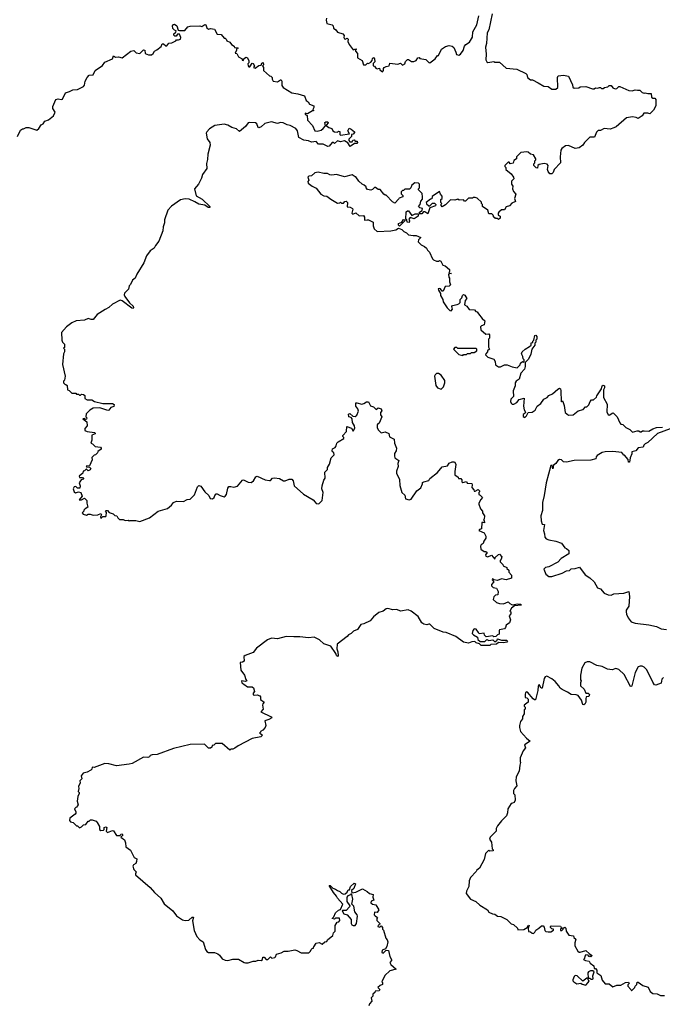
# Model space of a CAD drawing. Extents: x 2494106 to 2685573, y 758056 to 915185.
# Tile 323 of 507: x 2595668 to 2602294, y 878982 to 889129. Entities that reach past the tile are written whole.
import ezdxf

# ---------------------------------------------------------------- set-up
doc = ezdxf.new("R2010")
doc.units = 0

msp = doc.modelspace()

# ---------------------------------------------------------------- linework, layer by layer
at = {"layer": '0CON05XD'}
for points in [[(2598830, 889145), (2598828, 889125), (2598835, 889090), (2598890, 889075), (2598900, 889065), (2598902, 889042), (2598926, 889026), (2598945, 889000), (2598998, 888985), (2599012, 888965), (2599010, 888945), (2599015, 888932), (2599025, 888930), (2599045, 888940), (2599055, 888930), (2599050, 888905), (2599064, 888874), (2599105, 888820), (2599135, 888830), (2599140, 888825), (2599130, 888815), (2599130, 888805), (2599152, 888782), (2599150, 888735), (2599198, 888708), (2599213, 888663), (2599237, 888663), (2599255, 888680), (2599265, 888678), (2599289, 888691), (2599302, 888708), (2599305, 888730), (2599315, 888740), (2599326, 888726), (2599330, 888695), (2599313, 888677), (2599313, 888653), (2599325, 888650), (2599338, 888628), (2599355, 888622), (2599378, 888628), (2599382, 888612), (2599408, 888592), (2599420, 888605), (2599418, 888625), (2599424, 888636), (2599445, 888648), (2599478, 888652), (2599485, 888680), (2599565, 888670), (2599595, 888680), (2599615, 888662), (2599640, 888675), (2599645, 888700), (2599665, 888718), (2599675, 888718), (2599708, 888698), (2599732, 888698), (2599755, 888710), (2599772, 888735), (2599785, 888740), (2599795, 888730), (2599855, 888718), (2599885, 888688), (2599897, 888683), (2599953, 888727), (2599975, 888760), (2599985, 888760), (2600016, 888824), (2600058, 888852), (2600095, 888863), (2600126, 888856), (2600143, 888843), (2600166, 888796), (2600171, 888771), (2600195, 888763), (2600212, 888775), (2600240, 888810), (2600254, 888856), (2600267, 888873), (2600305, 888898), (2600335, 888948), (2600341, 889005), (2600381, 889075), (2600402, 889168)], [(2600539, 889191), (2600504, 889025), (2600488, 888995), (2600479, 888885), (2600469, 888845), (2600478, 888775), (2600474, 888715), (2600483, 888695), (2600495, 888688), (2600555, 888700), (2600565, 888690), (2600615, 888690), (2600685, 888630), (2600795, 888618), (2600886, 888576), (2600898, 888565), (2600902, 888535), (2600935, 888510), (2600955, 888508), (2601015, 888480), (2601073, 888443), (2601115, 888440), (2601155, 888412), (2601196, 888414), (2601215, 888430), (2601213, 888535), (2601221, 888549), (2601275, 888558), (2601326, 888546), (2601367, 888457), (2601370, 888435), (2601385, 888422), (2601432, 888428), (2601445, 888438), (2601505, 888440), (2601575, 888418), (2601592, 888418), (2601605, 888428), (2601625, 888422), (2601645, 888430), (2601655, 888430), (2601665, 888420), (2601685, 888420), (2601698, 888432), (2601732, 888438), (2601745, 888450), (2601765, 888450), (2601785, 888428), (2601808, 888418), (2601825, 888420), (2601845, 888442), (2601855, 888442), (2601948, 888398), (2601983, 888397), (2602015, 888407), (2602037, 888403), (2602062, 888402), (2602085, 888380), (2602105, 888372), (2602115, 888377), (2602145, 888368), (2602178, 888368), (2602182, 888332), (2602195, 888320), (2602215, 888320), (2602227, 888307), (2602225, 888240), (2602202, 888198), (2602165, 888160), (2602145, 888167), (2602104, 888166), (2602085, 888140), (2602045, 888112), (2602025, 888122), (2601985, 888129), (2601925, 888118), (2601816, 888024), (2601795, 888014), (2601755, 888000), (2601695, 888008), (2601655, 887988), (2601633, 887987), (2601615, 887970), (2601593, 887917), (2601545, 887918), (2601492, 887865), (2601473, 887837), (2601435, 887808), (2601395, 887802), (2601325, 887833), (2601295, 887830), (2601257, 887803), (2601248, 887785), (2601239, 887715), (2601242, 887655), (2601180, 887585), (2601168, 887555), (2601155, 887542), (2601135, 887542), (2601117, 887565), (2601110, 887585), (2601118, 887625), (2601105, 887640), (2601075, 887647), (2601023, 887637), (2601010, 887625), (2601005, 887600), (2600992, 887602), (2600970, 887625), (2600970, 887645), (2600980, 887655), (2600980, 887675), (2600990, 887685), (2600990, 887695), (2600966, 887736), (2600933, 887743), (2600910, 887765), (2600895, 887768), (2600835, 887760), (2600810, 887735), (2600790, 887715), (2600790, 887695), (2600762, 887678), (2600755, 887650), (2600725, 887642), (2600715, 887660), (2600705, 887660), (2600670, 887625), (2600670, 887615), (2600680, 887605), (2600680, 887585), (2600735, 887542), (2600760, 887505), (2600762, 887488), (2600740, 887465), (2600740, 887435), (2600752, 887415), (2600750, 887385), (2600758, 887358), (2600782, 887332), (2600770, 887285), (2600780, 887255), (2600742, 887238), (2600718, 887212), (2600685, 887200), (2600665, 887170), (2600635, 887170), (2600608, 887145), (2600600, 887135), (2600600, 887115), (2600620, 887105), (2600620, 887085), (2600605, 887070), (2600595, 887080), (2600575, 887080), (2600565, 887090), (2600555, 887090), (2600550, 887115), (2600537, 887127), (2600505, 887130), (2600496, 887166), (2600440, 887205), (2600440, 887225), (2600430, 887235), (2600428, 887248), (2600385, 887290), (2600365, 887298), (2600342, 887298), (2600335, 887290), (2600295, 887290), (2600265, 887260), (2600255, 887260), (2600242, 887272), (2600198, 887268), (2600185, 887280), (2600155, 887268), (2600108, 887272), (2600058, 887222), (2600025, 887200), (2600013, 887213), (2600013, 887227), (2600020, 887235), (2600010, 887245), (2600010, 887275), (2600022, 887288), (2600022, 887312), (2600005, 887330), (2599995, 887360), (2599922, 887308), (2599918, 887282), (2599905, 887280), (2599860, 887245), (2599862, 887232), (2599885, 887210), (2599898, 887212), (2599923, 887237), (2599945, 887240), (2599958, 887225), (2599955, 887210), (2599895, 887190), (2599875, 887130), (2599845, 887150), (2599832, 887148), (2599815, 887130), (2599795, 887130), (2599790, 887145), (2599818, 887162), (2599820, 887185), (2599795, 887190), (2599780, 887205), (2599797, 887223), (2599805, 887260), (2599822, 887278), (2599822, 887305), (2599818, 887338), (2599780, 887375), (2599780, 887385), (2599790, 887395), (2599790, 887435), (2599780, 887445)], [(2595645, 887927), (2595675, 887990), (2595695, 888003), (2595707, 888003), (2595735, 888018), (2595763, 888017), (2595845, 887992), (2595865, 888007), (2595888, 888045), (2595908, 888055), (2595928, 888082), (2595965, 888097), (2596015, 888138), (2596032, 888175), (2596010, 888215), (2596010, 888235), (2596040, 888305), (2596065, 888312), (2596095, 888307), (2596109, 888311), (2596140, 888375), (2596182, 888388), (2596215, 888408), (2596265, 888410), (2596325, 888440), (2596337, 888453), (2596343, 888497), (2596362, 888535), (2596385, 888557), (2596425, 888560), (2596447, 888605), (2596523, 888657), (2596545, 888690), (2596623, 888727), (2596635, 888758), (2596655, 888742), (2596685, 888747), (2596725, 888737), (2596814, 888806), (2596845, 888810), (2596868, 888788), (2596905, 888780), (2596945, 888818), (2596958, 888815), (2596962, 888782), (2596995, 888768), (2597025, 888768), (2597045, 888782), (2597058, 888805), (2597083, 888817), (2597126, 888854), (2597135, 888880), (2597152, 888882), (2597175, 888860), (2597185, 888860), (2597204, 888886), (2597235, 888892), (2597278, 888912), (2597285, 888920), (2597305, 888920), (2597325, 888930), (2597328, 888945), (2597315, 888980), (2597295, 888980), (2597282, 888958), (2597268, 888958), (2597258, 888968), (2597258, 888982), (2597278, 889002), (2597280, 889015), (2597265, 889020), (2597245, 889040), (2597243, 889065), (2597255, 889080), (2597265, 889082), (2597288, 889065), (2597302, 889022), (2597315, 889018), (2597372, 889018), (2597400, 889055), (2597425, 889062)], [(2597425, 889062), (2597525, 889067), (2597545, 889060), (2597575, 889080), (2597588, 889075), (2597598, 889045), (2597613, 889033), (2597635, 889040), (2597675, 889030), (2597705, 888980), (2597745, 888978), (2597775, 888940), (2597785, 888940), (2597798, 888928), (2597802, 888912), (2597835, 888898), (2597850, 888875), (2597878, 888858), (2597882, 888842), (2597915, 888840), (2597920, 888835), (2597902, 888828), (2597902, 888815), (2597890, 888785), (2597905, 888780), (2597925, 888748), (2597960, 888725), (2597962, 888712), (2597975, 888710), (2597980, 888725), (2597998, 888742), (2598016, 888736), (2598030, 888705), (2598030, 888685), (2598020, 888675), (2598023, 888653), (2598030, 888645), (2598040, 888645), (2598065, 888680), (2598075, 888678), (2598088, 888655), (2598080, 888635), (2598095, 888628), (2598134, 888656), (2598158, 888662), (2598165, 888680), (2598177, 888687), (2598180, 888665), (2598170, 888655), (2598180, 888635), (2598180, 888605), (2598242, 888552), (2598258, 888548), (2598270, 888535), (2598270, 888515), (2598280, 888495), (2598325, 888490), (2598355, 888508), (2598365, 888508), (2598372, 888495), (2598371, 888451), (2598385, 888430), (2598475, 888377), (2598535, 888366), (2598603, 888343), (2598622, 888295), (2598643, 888283), (2598657, 888257), (2598702, 888242), (2598702, 888225), (2598690, 888205), (2598700, 888195), (2598695, 888190), (2598685, 888190), (2598635, 888158), (2598610, 888165), (2598610, 888155), (2598632, 888142), (2598636, 888095), (2598685, 888040), (2598710, 887985), (2598735, 887979), (2598775, 887991), (2598795, 888007), (2598820, 888035), (2598815, 888070), (2598825, 888077), (2598845, 888077), (2598848, 888065), (2598830, 888045), (2598830, 888035), (2598855, 888017), (2598885, 888008), (2598898, 887985), (2598915, 887973), (2598945, 887970), (2598955, 887980), (2598968, 887978), (2598970, 887945), (2598975, 887940), (2599068, 887952), (2599052, 887985), (2599065, 888010), (2599085, 888002), (2599120, 887975), (2599120, 887965), (2599105, 887950), (2599090, 887945), (2599090, 887925), (2599062, 887898), (2599060, 887885), (2599072, 887872), (2599095, 887870), (2599102, 887888), (2599115, 887890), (2599128, 887878), (2599147, 887877), (2599152, 887865), (2599145, 887853), (2599118, 887852), (2599075, 887823), (2599050, 887860), (2599015, 887880), (2598975, 887872), (2598945, 887880), (2598915, 887852), (2598902, 887862), (2598888, 887862), (2598858, 887825), (2598845, 887821), (2598796, 887846), (2598748, 887848), (2598725, 887873), (2598675, 887866), (2598645, 887880), (2598598, 887888), (2598547, 887915), (2598531, 887985), (2598515, 888009), (2598455, 888038), (2598425, 888044), (2598385, 888066), (2598355, 888068), (2598325, 888061), (2598263, 888077), (2598195, 888060), (2598156, 888024), (2598135, 888013), (2598125, 888018), (2598112, 888055), (2598100, 888065), (2598035, 888071), (2598024, 888066), (2597995, 888027), (2597935, 887978), (2597902, 888005), (2597855, 888018), (2597815, 888041), (2597775, 888053), (2597680, 888040), (2597623, 888005), (2597596, 887975), (2597591, 887961), (2597601, 887901), (2597627, 887865), (2597630, 887835), (2597608, 887745), (2597605, 887690), (2597592, 887648), (2597596, 887596), (2597554, 887535), (2597541, 887495), (2597510, 887435), (2597471, 887385), (2597486, 887315), (2597549, 887279), (2597627, 887205), (2597628, 887195), (2597610, 887195), (2597578, 887218), (2597515, 887227), (2597475, 887253), (2597415, 887278), (2597375, 887284), (2597325, 887274), (2597232, 887208), (2597195, 887167), (2597159, 887065), (2597161, 887035), (2597146, 886995), (2597145, 886952), (2597101, 886845), (2597067, 886803), (2597053, 886775), (2597012, 886748), (2596976, 886694), (2596949, 886625), (2596874, 886505), (2596858, 886465), (2596830, 886445), (2596811, 886399), (2596798, 886385), (2596788, 886352), (2596749, 886311), (2596744, 886295), (2596751, 886275), (2596801, 886211), (2596838, 886178), (2596840, 886160), (2596836, 886154), (2596825, 886156), (2596725, 886232), (2596705, 886238), (2596625, 886198), (2596586, 886164), (2596548, 886142), (2596465, 886091), (2596425, 886039), (2596405, 886038), (2596375, 886048), (2596336, 886034), (2596250, 886025), (2596205, 886004), (2596151, 885965), (2596098, 885905), (2596102, 885825), (2596110, 885805), (2596130, 885785), (2596128, 885752), (2596120, 885745), (2596130, 885735), (2596130, 885705), (2596120, 885685), (2596110, 885575), (2596138, 885455), (2596130, 885415), (2596120, 885405), (2596120, 885385), (2596132, 885372), (2596145, 885370), (2596158, 885358), (2596160, 885315), (2596178, 885308), (2596205, 885280), (2596245, 885280), (2596255, 885270), (2596275, 885270), (2596285, 885260), (2596295, 885260), (2596305, 885270), (2596327, 885267), (2596340, 885255), (2596340, 885225), (2596365, 885212), (2596412, 885212), (2596440, 885195), (2596525, 885172), (2596625, 885172), (2596643, 885163), (2596638, 885142), (2596609, 885131), (2596585, 885105), (2596575, 885101), (2596495, 885128), (2596425, 885124), (2596390, 885105), (2596352, 885068), (2596350, 885035), (2596360, 885025), (2596358, 885012), (2596345, 885010), (2596335, 885020), (2596320, 885015), (2596360, 884985), (2596362, 884945), (2596340, 884915), (2596340, 884895), (2596364, 884884), (2596440, 884875), (2596447, 884867), (2596445, 884860), (2596413, 884847), (2596410, 884795), (2596400, 884765), (2596418, 884758), (2596445, 884732), (2596500, 884725), (2596508, 884715), (2596507, 884703), (2596475, 884680), (2596470, 884665), (2596450, 884645), (2596435, 884640), (2596412, 884618), (2596416, 884594), (2596388, 884532), (2596352, 884528), (2596355, 884520), (2596388, 884518), (2596400, 884505), (2596395, 884490), (2596375, 884480), (2596358, 884498), (2596352, 884498), (2596335, 884480), (2596322, 884478), (2596320, 884455), (2596280, 884425), (2596285, 884410), (2596315, 884410), (2596330, 884395), (2596302, 884388), (2596282, 884355), (2596290, 884325), (2596288, 884302), (2596265, 884302), (2596245, 884320), (2596230, 884315), (2596220, 884295), (2596228, 884265), (2596243, 884253), (2596275, 884262), (2596297, 884257), (2596312, 884218), (2596282, 884182), (2596305, 884180), (2596335, 884198), (2596360, 884175), (2596360, 884145), (2596370, 884105), (2596341, 884089), (2596330, 884075), (2596330, 884065), (2596312, 884048), (2596322, 884032), (2596355, 884022), (2596375, 884032), (2596395, 884032), (2596425, 884022), (2596475, 884028), (2596505, 884040), (2596512, 884025), (2596500, 884005), (2596505, 883990), (2596525, 884010), (2596555, 884010), (2596560, 884015), (2596562, 884052), (2596552, 884065), (2596558, 884072), (2596572, 884072), (2596590, 884050), (2596630, 884035), (2596648, 884018), (2596670, 884015), (2596678, 883995), (2596695, 883978), (2596735, 883978), (2596755, 883968), (2596785, 883970), (2596795, 883962), (2596802, 883968), (2596865, 883968), (2596905, 883956), (2597005, 883997), (2597096, 884064), (2597192, 884092), (2597233, 884125), (2597255, 884153), (2597283, 884167), (2597355, 884164), (2597395, 884183), (2597425, 884187), (2597469, 884231), (2597502, 884315), (2597515, 884328), (2597535, 884322), (2597575, 884262), (2597618, 884225), (2597632, 884195), (2597655, 884190), (2597672, 884205), (2597678, 884225), (2597695, 884242), (2597705, 884242), (2597734, 884224), (2597775, 884213), (2597785, 884218), (2597800, 884235), (2597815, 884300), (2597825, 884317), (2597845, 884320), (2597875, 884312), (2597915, 884321), (2597965, 884382), (2597975, 884388), (2598025, 884364), (2598055, 884361), (2598079, 884375), (2598103, 884417), (2598115, 884424), (2598198, 884388), (2598245, 884379), (2598255, 884380), (2598275, 884403), (2598295, 884409), (2598345, 884401), (2598386, 884376), (2598405, 884377), (2598445, 884394), (2598473, 884393), (2598489, 884375), (2598496, 884326), (2598595, 884239), (2598695, 884180), (2598713, 884157), (2598725, 884144), (2598752, 884138), (2598788, 884175), (2598796, 884255), (2598784, 884294), (2598786, 884325), (2598803, 884385), (2598817, 884405), (2598814, 884466), (2598840, 884495), (2598842, 884515), (2598862, 884548), (2598880, 884615), (2598910, 884645), (2598907, 884667), (2598894, 884674), (2598888, 884685), (2598892, 884705), (2598919, 884721), (2598932, 884738), (2598938, 884765), (2598951, 884779), (2599008, 884812), (2599010, 884825), (2599000, 884835), (2599000, 884845), (2599038, 884885), (2599042, 884938), (2599088, 884918), (2599105, 884890), (2599122, 884918), (2599120, 884945), (2599098, 884978), (2599097, 885017), (2599085, 885030), (2599060, 885035), (2599058, 885065), (2599072, 885072), (2599102, 885042), (2599125, 885040), (2599145, 885052), (2599162, 885095), (2599155, 885118), (2599132, 885145), (2599135, 885180), (2599145, 885182), (2599195, 885168), (2599217, 885173), (2599245, 885190), (2599265, 885190), (2599285, 885148), (2599315, 885140), (2599343, 885113), (2599365, 885130), (2599395, 885120), (2599402, 885098), (2599388, 885082), (2599387, 885057), (2599400, 885035), (2599375, 884970), (2599360, 884965), (2599352, 884955), (2599352, 884925), (2599364, 884904), (2599393, 884873), (2599435, 884882), (2599472, 884865), (2599481, 884831), (2599530, 884805), (2599532, 884765)], [(2599780, 887445), (2599743, 887447), (2599712, 887425), (2599700, 887395), (2599687, 887383), (2599638, 887382), (2599625, 887370), (2599615, 887370), (2599602, 887355), (2599602, 887335), (2599617, 887317), (2599618, 887305), (2599580, 887290), (2599578, 887282), (2599535, 887240), (2599512, 887252), (2599445, 887320), (2599435, 887320), (2599421, 887331), (2599385, 887378), (2599365, 887378), (2599335, 887400), (2599325, 887400), (2599305, 887380), (2599287, 887373), (2599255, 887378), (2599240, 887395), (2599240, 887405), (2599220, 887425), (2599198, 887435), (2599164, 887464), (2599135, 887510), (2599125, 887510), (2599095, 887532), (2599015, 887508), (2598935, 887533), (2598885, 887526), (2598865, 887530), (2598840, 887545), (2598805, 887544), (2598745, 887559), (2598710, 887550), (2598675, 887521), (2598650, 887515), (2598640, 887505), (2598648, 887475), (2598638, 887462), (2598642, 887445), (2598682, 887412), (2598725, 887393), (2598771, 887331), (2598803, 887313), (2598835, 887310), (2598875, 887279), (2598945, 887240), (2598968, 887242), (2598975, 887250), (2598985, 887240), (2599005, 887240), (2599020, 887255), (2599035, 887260), (2599048, 887245), (2599045, 887200), (2599076, 887196), (2599098, 887185), (2599102, 887175), (2599093, 887135), (2599102, 887125), (2599135, 887140), (2599168, 887108), (2599212, 887112), (2599223, 887095), (2599222, 887062), (2599250, 887065), (2599265, 887068), (2599312, 887042), (2599312, 887005), (2599323, 886975), (2599355, 886948), (2599493, 886953), (2599545, 886963), (2599575, 886982), (2599607, 886967), (2599628, 886945), (2599655, 886932), (2599675, 886912), (2599725, 886904), (2599755, 886906), (2599803, 886885), (2599781, 886859), (2599775, 886840), (2599808, 886808), (2599842, 886792), (2599861, 886775), (2599873, 886753), (2599894, 886734), (2599925, 886663), (2599935, 886653), (2599965, 886642), (2599985, 886640), (2599995, 886648), (2600009, 886639), (2600031, 886601), (2600055, 886592), (2600098, 886555), (2600100, 886535), (2600092, 886522), (2600120, 886515), (2600090, 886505), (2600092, 886475), (2600100, 886465), (2600098, 886428), (2600110, 886395), (2600095, 886382), (2600055, 886380), (2600035, 886330), (2600025, 886330), (2600005, 886356), (2599995, 886360), (2599984, 886355), (2599985, 886342), (2600007, 886307), (2600008, 886288), (2600032, 886245), (2600033, 886223), (2600075, 886160), (2600102, 886132), (2600115, 886130), (2600130, 886145), (2600122, 886175), (2600130, 886185), (2600177, 886193), (2600195, 886200), (2600210, 886215), (2600210, 886245), (2600228, 886262), (2600232, 886288), (2600245, 886298), (2600259, 886289), (2600278, 886255), (2600260, 886235), (2600255, 886190), (2600278, 886178), (2600303, 886143), (2600358, 886138), (2600372, 886122), (2600385, 886120), (2600397, 886097), (2600435, 886048), (2600462, 886025), (2600458, 885985), (2600430, 885975), (2600420, 885965), (2600422, 885932), (2600475, 885888), (2600505, 885890), (2600512, 885882), (2600512, 885848), (2600502, 885835), (2600500, 885815), (2600500, 885755), (2600510, 885735), (2600490, 885715), (2600490, 885705), (2600473, 885687), (2600470, 885675), (2600495, 885650), (2600555, 885630), (2600570, 885605), (2600572, 885572), (2600603, 885553), (2600625, 885552), (2600665, 885572), (2600693, 885573), (2600745, 885553), (2600798, 885542), (2600828, 885572), (2600832, 885588), (2600852, 885608), (2600865, 885600), (2600870, 885605), (2600870, 885625), (2600860, 885635), (2600857, 885657), (2600842, 885685), (2600850, 885705), (2600880, 885735), (2600925, 885760), (2600940, 885775), (2600942, 885798), (2600958, 885802), (2600960, 885815), (2600970, 885825), (2600980, 885875), (2600988, 885878), (2600998, 885865), (2600998, 885835), (2600990, 885825), (2600990, 885805), (2600980, 885795), (2600980, 885775), (2600948, 885732), (2600937, 885683), (2600915, 885630), (2600880, 885595), (2600880, 885555), (2600872, 885528), (2600833, 885487), (2600818, 885425), (2600787, 885403), (2600777, 885385), (2600777, 885355), (2600757, 885305), (2600758, 885245), (2600731, 885219), (2600729, 885195), (2600735, 885178), (2600745, 885168), (2600763, 885167), (2600792, 885185), (2600816, 885214), (2600868, 885228), (2600863, 885145), (2600868, 885108), (2600882, 885085), (2600880, 885075), (2600860, 885060), (2600858, 885038), (2600875, 885029), (2600892, 885045), (2600910, 885080), (2600950, 885085), (2600982, 885105), (2601003, 885147), (2601040, 885175), (2601072, 885218), (2601105, 885234), (2601123, 885255), (2601161, 885275), (2601215, 885323), (2601235, 885333), (2601244, 885324), (2601247, 885305), (2601250, 885195), (2601255, 885190), (2601265, 885200), (2601268, 885195), (2601282, 885152), (2601292, 885082), (2601325, 885053), (2601375, 885058), (2601425, 885098), (2601477, 885113), (2601502, 885138), (2601515, 885140), (2601535, 885160), (2601550, 885195), (2601565, 885210), (2601585, 885210), (2601615, 885240), (2601618, 885252), (2601668, 885325), (2601674, 885356), (2601685, 885362), (2601697, 885355), (2601697, 885335), (2601688, 885315), (2601688, 885235), (2601726, 885166), (2601722, 885085), (2601735, 885060), (2601747, 885053), (2601783, 885077), (2601790, 885075), (2601827, 885037), (2601854, 884974), (2601865, 884962), (2601886, 884956), (2601918, 884925), (2601958, 884905), (2601985, 884878), (2602035, 884892), (2602052, 884892), (2602065, 884880), (2602075, 884880), (2602088, 884892), (2602108, 884892), (2602155, 884888), (2602195, 884913), (2602235, 884927), (2602295, 884930)], [(2599685, 887040), (2599662, 887042), (2599660, 887065), (2599650, 887075), (2599652, 887148), (2599665, 887160), (2599678, 887158), (2599712, 887112), (2599745, 887128), (2599778, 887128), (2599776, 887104), (2599735, 887078), (2599695, 887090), (2599680, 887075), (2599688, 887055), (2599685, 887040)], [(2599585, 887002), (2599575, 887010), (2599575, 887028), (2599608, 887042), (2599625, 887070), (2599638, 887068), (2599640, 887055), (2599585, 887002)], [(2600235, 885670), (2600245, 885680), (2600275, 885680), (2600285, 885690), (2600315, 885690), (2600325, 885700), (2600355, 885700), (2600380, 885715), (2600380, 885735), (2600375, 885740), (2600185, 885740), (2600175, 885750), (2600155, 885750), (2600142, 885732), (2600195, 885680), (2600235, 885670)], [(2600015, 885322), (2600039, 885345), (2600052, 885388), (2600051, 885411), (2600015, 885465), (2599985, 885483), (2599965, 885484), (2599950, 885470), (2599945, 885455), (2599958, 885358), (2599974, 885334), (2600015, 885322)], [(2602375, 884911), (2602245, 884864), (2602145, 884772), (2602115, 884758), (2602102, 884745), (2602097, 884723), (2602044, 884716), (2602020, 884685), (2601980, 884675), (2601980, 884655), (2601962, 884615), (2601955, 884570), (2601945, 884570), (2601940, 884595), (2601905, 884640), (2601895, 884640), (2601875, 884670), (2601785, 884680), (2601705, 884676), (2601675, 884667), (2601622, 884638), (2601610, 884625), (2601608, 884602), (2601555, 884588), (2601385, 884587), (2601305, 884570), (2601275, 884572), (2601255, 884593), (2601235, 884596), (2601217, 884585), (2601197, 884555), (2601172, 884538), (2601165, 884500), (2601158, 884538), (2601143, 884535), (2601095, 884355), (2601076, 884224), (2601058, 884155), (2601058, 884072), (2601041, 884015), (2601044, 883965), (2601055, 883930), (2601080, 883925), (2601070, 883865), (2601080, 883830), (2601081, 883795), (2601095, 883778), (2601125, 883767), (2601196, 883756), (2601253, 883733), (2601290, 883685), (2601305, 883680), (2601328, 883658), (2601330, 883625), (2601250, 883575), (2601215, 883538), (2601125, 883492), (2601090, 883485), (2601072, 883465), (2601092, 883415), (2601125, 883392), (2601155, 883390), (2601260, 883425), (2601305, 883450), (2601337, 883453), (2601355, 883470), (2601396, 883474), (2601438, 883488), (2601497, 883407), (2601546, 883376), (2601592, 883335), (2601624, 883274), (2601655, 883262), (2601695, 883218), (2601735, 883202), (2601765, 883200), (2601795, 883212), (2601895, 883220), (2601947, 883237), (2601954, 883185), (2601948, 883085), (2601922, 883045), (2601920, 883025), (2601924, 883004), (2601942, 882965), (2601974, 882924), (2602015, 882910), (2602155, 882894), (2602235, 882874), (2602280, 882850), (2602336, 882844)], [(2599532, 884765), (2599553, 884715), (2599548, 884685), (2599531, 884659), (2599531, 884635), (2599537, 884615), (2599576, 884585), (2599567, 884555), (2599570, 884525), (2599552, 884475), (2599554, 884454), (2599582, 884392), (2599587, 884327), (2599608, 884258), (2599638, 884228), (2599645, 884192), (2599685, 884180), (2599705, 884189), (2599764, 884275), (2599802, 884305), (2599822, 884345), (2599822, 884358), (2599833, 884367), (2599885, 884380), (2599895, 884400), (2599976, 884464), (2600025, 884522), (2600077, 884533), (2600095, 884558), (2600125, 884572), (2600145, 884572), (2600155, 884568), (2600166, 884545), (2600153, 884473), (2600155, 884440), (2600190, 884415), (2600192, 884402), (2600215, 884400), (2600227, 884387), (2600228, 884368), (2600235, 884360), (2600275, 884370), (2600283, 884353), (2600329, 884349), (2600333, 884335), (2600328, 884308), (2600350, 884285), (2600355, 884270), (2600365, 884270), (2600395, 884288), (2600410, 884275), (2600410, 884265), (2600400, 884255), (2600400, 884235), (2600415, 884230), (2600440, 884205), (2600422, 884185), (2600400, 884145), (2600400, 884135), (2600419, 884089), (2600438, 884065), (2600438, 884048), (2600460, 884015), (2600457, 883983), (2600450, 883975), (2600457, 883967), (2600460, 883945), (2600448, 883948), (2600433, 883947), (2600428, 883882), (2600410, 883875), (2600402, 883865), (2600455, 883842), (2600473, 883805), (2600473, 883787), (2600452, 883755), (2600445, 883730), (2600425, 883718), (2600418, 883705), (2600422, 883672), (2600455, 883650), (2600475, 883650), (2600488, 883638), (2600470, 883615), (2600475, 883602), (2600495, 883593), (2600532, 883612), (2600565, 883570), (2600570, 883585), (2600604, 883616), (2600615, 883620), (2600640, 883595), (2600632, 883568), (2600620, 883555), (2600622, 883542), (2600650, 883515), (2600652, 883502), (2600690, 883485), (2600692, 883472), (2600710, 883455), (2600710, 883435), (2600740, 883405), (2600740, 883375), (2600685, 883357), (2600635, 883367), (2600595, 883350), (2600558, 883358), (2600542, 883368), (2600540, 883355), (2600558, 883335), (2600533, 883307), (2600533, 883293), (2600548, 883278), (2600585, 883270), (2600600, 883235), (2600597, 883203), (2600572, 883198), (2600558, 883182), (2600550, 883155), (2600584, 883124), (2600614, 883114), (2600655, 883109), (2600705, 883130), (2600721, 883111), (2600745, 883100), (2600805, 883110), (2600830, 883105), (2600840, 883095), (2600771, 883089), (2600737, 883065), (2600720, 883035), (2600730, 883025), (2600730, 883005), (2600713, 882985), (2600728, 882945), (2600718, 882912), (2600682, 882888), (2600678, 882865), (2600665, 882852), (2600615, 882840), (2600610, 882835), (2600610, 882795), (2600595, 882790), (2600578, 882772), (2600555, 882770), (2600545, 882780), (2600478, 882768), (2600460, 882785), (2600458, 882808), (2600405, 882800), (2600398, 882815), (2600375, 882848), (2600355, 882852), (2600339, 882835), (2600334, 882805), (2600345, 882791), (2600387, 882767), (2600393, 882743), (2600415, 882722), (2600465, 882722), (2600485, 882740), (2600505, 882732), (2600545, 882738), (2600562, 882722), (2600575, 882720), (2600590, 882735), (2600595, 882750), (2600636, 882736), (2600686, 882736), (2600698, 882725), (2600690, 882715), (2600655, 882708), (2600605, 882710), (2600585, 882692), (2600525, 882690), (2600515, 882680), (2600445, 882678), (2600425, 882680), (2600407, 882697), (2600375, 882708), (2600362, 882722), (2600331, 882719), (2600295, 882702), (2600245, 882714), (2600164, 882774), (2600065, 882813), (2600035, 882816), (2599942, 882855), (2599895, 882898), (2599885, 882900), (2599865, 882892), (2599835, 882898), (2599815, 882913), (2599775, 882980), (2599705, 883034), (2599672, 883048), (2599595, 883032), (2599555, 883051), (2599515, 883047), (2599465, 883061), (2599445, 883056), (2599415, 883034), (2599371, 883019), (2599317, 882975), (2599280, 882935), (2599215, 882903), (2599184, 882896), (2599150, 882845), (2599111, 882829), (2599085, 882803), (2599059, 882791), (2599045, 882773), (2598942, 882695), (2598936, 882645), (2598948, 882615), (2598950, 882575), (2598945, 882568), (2598933, 882575), (2598926, 882596), (2598875, 882672), (2598805, 882696), (2598759, 882739), (2598704, 882764), (2598645, 882757), (2598555, 882770), (2598495, 882768), (2598415, 882774), (2598325, 882747), (2598265, 882756), (2598222, 882738), (2598109, 882651), (2598075, 882608), (2597993, 882577), (2597980, 882565), (2597981, 882519), (2597965, 882508), (2597940, 882505), (2597948, 882425), (2597987, 882375), (2597998, 882328), (2598010, 882315), (2597995, 882310), (2597953, 882317), (2597958, 882295), (2597978, 882282), (2598015, 882252), (2598065, 882252), (2598078, 882245), (2598090, 882205), (2598075, 882190), (2598075, 882172), (2598085, 882168), (2598115, 882172), (2598145, 882160), (2598152, 882152), (2598152, 882122), (2598190, 882095), (2598173, 882077), (2598170, 882065), (2598177, 882023), (2598153, 881995), (2598260, 881945), (2598268, 881935), (2598235, 881916), (2598196, 881904), (2598204, 881855), (2598200, 881835), (2598175, 881808), (2598150, 881795), (2598150, 881785), (2598140, 881775), (2598155, 881770), (2598170, 881755), (2598155, 881740), (2598065, 881722), (2597920, 881645), (2597885, 881620), (2597865, 881610), (2597845, 881610), (2597835, 881600), (2597755, 881670), (2597685, 881670), (2597668, 881652), (2597652, 881648), (2597648, 881632), (2597635, 881620), (2597615, 881620), (2597572, 881662), (2597425, 881660), (2597255, 881617), (2597085, 881557), (2597035, 881553), (2597014, 881546), (2597005, 881532), (2596990, 881525), (2596945, 881529), (2596828, 881462), (2596795, 881458), (2596665, 881438), (2596585, 881460), (2596545, 881464), (2596435, 881422), (2596415, 881427), (2596413, 881405), (2596400, 881395), (2596365, 881373), (2596322, 881365), (2596302, 881335), (2596308, 881305), (2596288, 881285), (2596290, 881265), (2596274, 881226), (2596277, 881205), (2596270, 881175), (2596282, 881165), (2596282, 881155), (2596268, 881125), (2596261, 881075), (2596272, 881038), (2596260, 881025), (2596258, 881012), (2596245, 881010), (2596232, 880995), (2596247, 880967), (2596247, 880953), (2596239, 880941), (2596185, 880900), (2596180, 880875), (2596193, 880863), (2596220, 880855), (2596252, 880822), (2596265, 880820), (2596285, 880802), (2596305, 880810), (2596325, 880830), (2596350, 880835), (2596372, 880868), (2596385, 880870), (2596398, 880882), (2596415, 880882), (2596455, 880868), (2596466, 880856), (2596490, 880815), (2596492, 880785), (2596505, 880772), (2596530, 880775), (2596540, 880785), (2596538, 880805), (2596555, 880812), (2596567, 880805), (2596560, 880765), (2596572, 880752), (2596625, 880772), (2596635, 880770), (2596665, 880720), (2596705, 880720), (2596710, 880735), (2596725, 880738), (2596730, 880725), (2596710, 880705), (2596747, 880677), (2596760, 880645), (2596762, 880605), (2596810, 880570), (2596847, 880495), (2596875, 880480), (2596871, 880455), (2596865, 880432), (2596841, 880419), (2596834, 880405), (2596845, 880372), (2596867, 880347), (2596860, 880325), (2596863, 880315), (2597014, 880185), (2597056, 880135), (2597123, 880075), (2597158, 880018), (2597245, 879944), (2597285, 879892), (2597345, 879852), (2597375, 879844), (2597411, 879849), (2597445, 879880), (2597460, 879880), (2597449, 879841), (2597466, 879744), (2597495, 879679), (2597525, 879646), (2597561, 879625), (2597583, 879545), (2597598, 879525), (2597615, 879516), (2597675, 879516), (2597711, 879501), (2597728, 879488), (2597755, 879450), (2597785, 879436), (2597815, 879432), (2597865, 879446), (2597925, 879446), (2597983, 879413), (2597995, 879408), (2598025, 879408), (2598075, 879428), (2598103, 879427), (2598125, 879438), (2598156, 879434), (2598170, 879445), (2598175, 879468), (2598187, 879467), (2598210, 879445), (2598225, 879442), (2598255, 879470), (2598268, 879458), (2598297, 879463), (2598305, 879470), (2598315, 879500), (2598365, 879512), (2598395, 879528), (2598435, 879528), (2598505, 879542), (2598525, 879538), (2598571, 879511), (2598648, 879512), (2598665, 879530), (2598672, 879548), (2598685, 879560), (2598698, 879562), (2598700, 879575), (2598725, 879612), (2598755, 879618), (2598787, 879603), (2598813, 879627), (2598835, 879630), (2598842, 879648), (2598895, 879690), (2598903, 879717), (2598920, 879735), (2598920, 879795), (2598942, 879828), (2598958, 879832), (2598970, 879845), (2598965, 879870), (2598925, 879870), (2598915, 879860), (2598890, 879865), (2598908, 879882), (2598924, 879926), (2598955, 879952), (2598975, 879960), (2598998, 880015), (2598944, 880074), (2598935, 880098), (2598903, 880135), (2598860, 880205), (2598870, 880205), (2598898, 880178), (2598925, 880170), (2598944, 880154), (2598970, 880145), (2598985, 880128), (2599005, 880118), (2599025, 880120), (2599043, 880137), (2599055, 880160), (2599068, 880162), (2599080, 880195), (2599115, 880230), (2599130, 880225), (2599112, 880175), (2599090, 880155), (2599092, 880132), (2599132, 880138), (2599175, 880158)], [(2602305, 882350), (2602288, 882332), (2602280, 882290), (2602225, 882270), (2602214, 882274), (2602195, 882302), (2602135, 882428), (2602105, 882458), (2602087, 882467), (2602065, 882468), (2602045, 882460), (2602015, 882400), (2601980, 882265), (2601975, 882258), (2601965, 882258), (2601900, 882380), (2601845, 882434), (2601815, 882441), (2601775, 882430), (2601727, 882437), (2601675, 882462), (2601620, 882475), (2601545, 882512), (2601518, 882512), (2601495, 882500), (2601463, 882447), (2601450, 882375), (2601450, 882325), (2601458, 882315), (2601450, 882295), (2601450, 882265), (2601488, 882228), (2601505, 882190), (2601529, 882189), (2601544, 882175), (2601537, 882155), (2601510, 882150), (2601505, 882130), (2601504, 882095), (2601496, 882074), (2601485, 882068), (2601475, 882072), (2601460, 882115), (2601426, 882166), (2601405, 882172), (2601353, 882173), (2601315, 882200), (2601260, 882225), (2601241, 882241), (2601228, 882265), (2601189, 882309), (2601156, 882336), (2601103, 882363), (2601085, 882358), (2601075, 882338), (2601055, 882240), (2601045, 882240), (2601025, 882278), (2601015, 882260), (2601010, 882215), (2600985, 882120), (2600975, 882120), (2600961, 882131), (2600905, 882198), (2600895, 882202), (2600884, 882196), (2600878, 882175), (2600880, 882145), (2600895, 882140), (2600910, 882125), (2600912, 882095), (2600870, 882065), (2600870, 882055), (2600880, 882045), (2600880, 882025), (2600870, 882015), (2600870, 881975), (2600853, 881947), (2600852, 881925), (2600832, 881895), (2600820, 881855), (2600820, 881835), (2600830, 881795), (2600894, 881724), (2600930, 881695), (2600872, 881655), (2600882, 881625), (2600858, 881595), (2600828, 881522), (2600828, 881485), (2600832, 881475), (2600823, 881445), (2600818, 881385), (2600788, 881325), (2600782, 881285), (2600792, 881235), (2600768, 881205), (2600760, 881185), (2600760, 881155), (2600772, 881142), (2600777, 881085), (2600765, 881062), (2600750, 881055), (2600735, 881050), (2600702, 880995), (2600698, 880955), (2600686, 880925), (2600635, 880873), (2600595, 880820), (2600580, 880795), (2600580, 880765), (2600520, 880705), (2600512, 880685), (2600532, 880652), (2600540, 880585), (2600550, 880575), (2600548, 880562), (2600515, 880560), (2600505, 880570), (2600470, 880535), (2600458, 880475), (2600408, 880385), (2600380, 880365), (2600375, 880350), (2600315, 880290), (2600303, 880255), (2600300, 880195), (2600273, 880147), (2600272, 880125), (2600316, 880066), (2600370, 880040), (2600413, 880003), (2600490, 879955), (2600505, 879932), (2600543, 879913), (2600565, 879910), (2600595, 879890), (2600627, 879887), (2600690, 879855), (2600735, 879810), (2600760, 879805), (2600800, 879765), (2600805, 879750), (2600865, 879753), (2600900, 879775), (2600915, 879798), (2600920, 879795), (2600912, 879768), (2600913, 879733), (2600935, 879730), (2600950, 879715), (2600965, 879712), (2600980, 879725), (2600990, 879745), (2601022, 879765), (2601048, 879792), (2601065, 879790), (2601077, 879777), (2601082, 879742), (2601093, 879733), (2601115, 879730), (2601145, 879730), (2601170, 879745), (2601170, 879755), (2601155, 879760), (2601140, 879775), (2601140, 879785), (2601148, 879792), (2601245, 879788), (2601250, 879775), (2601260, 879765), (2601242, 879758), (2601242, 879742), (2601258, 879742), (2601270, 879755), (2601272, 879768), (2601287, 879777), (2601300, 879765), (2601302, 879735), (2601330, 879695), (2601378, 879688), (2601382, 879672), (2601402, 879652), (2601392, 879615), (2601393, 879583), (2601421, 879531), (2601435, 879520), (2601445, 879520), (2601505, 879538), (2601542, 879502), (2601570, 879485), (2601555, 879470), (2601545, 879480), (2601535, 879470), (2601528, 879488), (2601505, 879490), (2601493, 879477), (2601490, 879455), (2601480, 879445), (2601503, 879433), (2601538, 879428), (2601550, 879405), (2601588, 879378), (2601592, 879352), (2601605, 879350), (2601620, 879335), (2601620, 879305), (2601659, 879279), (2601675, 879230), (2601705, 879192), (2601745, 879193), (2601785, 879162), (2601825, 879180), (2601865, 879180), (2601915, 879208), (2601945, 879210), (2601950, 879195), (2601938, 879182), (2601938, 879168), (2601970, 879135), (2601975, 879120), (2602010, 879155), (2602012, 879168), (2602032, 879185), (2602035, 879210), (2602045, 879210), (2602094, 879174), (2602148, 879158), (2602167, 879115), (2602195, 879094), (2602239, 879089), (2602274, 879074), (2602315, 879074)], [(2599125, 879793), (2599139, 879815), (2599151, 879891), (2599148, 879905), (2599123, 879935), (2599114, 879994), (2599093, 880015), (2599101, 880065), (2599092, 880112), (2599085, 880120), (2599079, 880111), (2599051, 880099), (2599041, 880085), (2599041, 880041), (2599070, 879995), (2599067, 879985), (2599035, 879950), (2598995, 879950), (2598992, 879945), (2599010, 879915), (2599045, 879903), (2599084, 879855), (2599086, 879815), (2599092, 879802), (2599105, 879793), (2599125, 879793)], [(2599175, 880158), (2599202, 880172), (2599250, 880145), (2599273, 880123), (2599312, 880112), (2599310, 880085), (2599320, 880055), (2599290, 880045), (2599288, 880028), (2599305, 880013), (2599338, 880008), (2599370, 879955), (2599355, 879928), (2599325, 879930), (2599323, 879903), (2599332, 879892), (2599358, 879878), (2599350, 879865), (2599350, 879845), (2599380, 879815), (2599378, 879802), (2599362, 879798), (2599360, 879785), (2599382, 879778), (2599395, 879790), (2599410, 879775), (2599410, 879755), (2599420, 879745), (2599442, 879665), (2599457, 879647), (2599462, 879625), (2599452, 879578), (2599438, 879552), (2599405, 879540), (2599402, 879515), (2599415, 879510), (2599445, 879540), (2599470, 879535), (2599483, 879473), (2599500, 879445), (2599500, 879435), (2599483, 879413), (2599493, 879393), (2599550, 879345), (2599483, 879327), (2599431, 879279), (2599400, 879215), (2599410, 879205), (2599410, 879185), (2599383, 879177), (2599360, 879155), (2599380, 879135), (2599375, 879120), (2599332, 879118), (2599330, 879105), (2599310, 879085), (2599310, 879065), (2599293, 879047), (2599297, 879013), (2599273, 878987), (2599268, 878965)], [(2601505, 879180), (2601530, 879205), (2601540, 879225), (2601530, 879235), (2601530, 879250), (2601515, 879250), (2601475, 879222), (2601417, 879277), (2601395, 879278), (2601385, 879270), (2601370, 879235), (2601370, 879225), (2601380, 879215), (2601413, 879193), (2601455, 879200), (2601468, 879188), (2601505, 879180)], [(2601575, 879240), (2601580, 879245), (2601578, 879275), (2601590, 879315), (2601578, 879328), (2601554, 879326), (2601534, 879316), (2601527, 879305), (2601530, 879250), (2601545, 879250), (2601555, 879240), (2601575, 879240)]]:
    msp.add_lwpolyline(points, dxfattribs=at)

doc.saveas('drawing.dxf')
